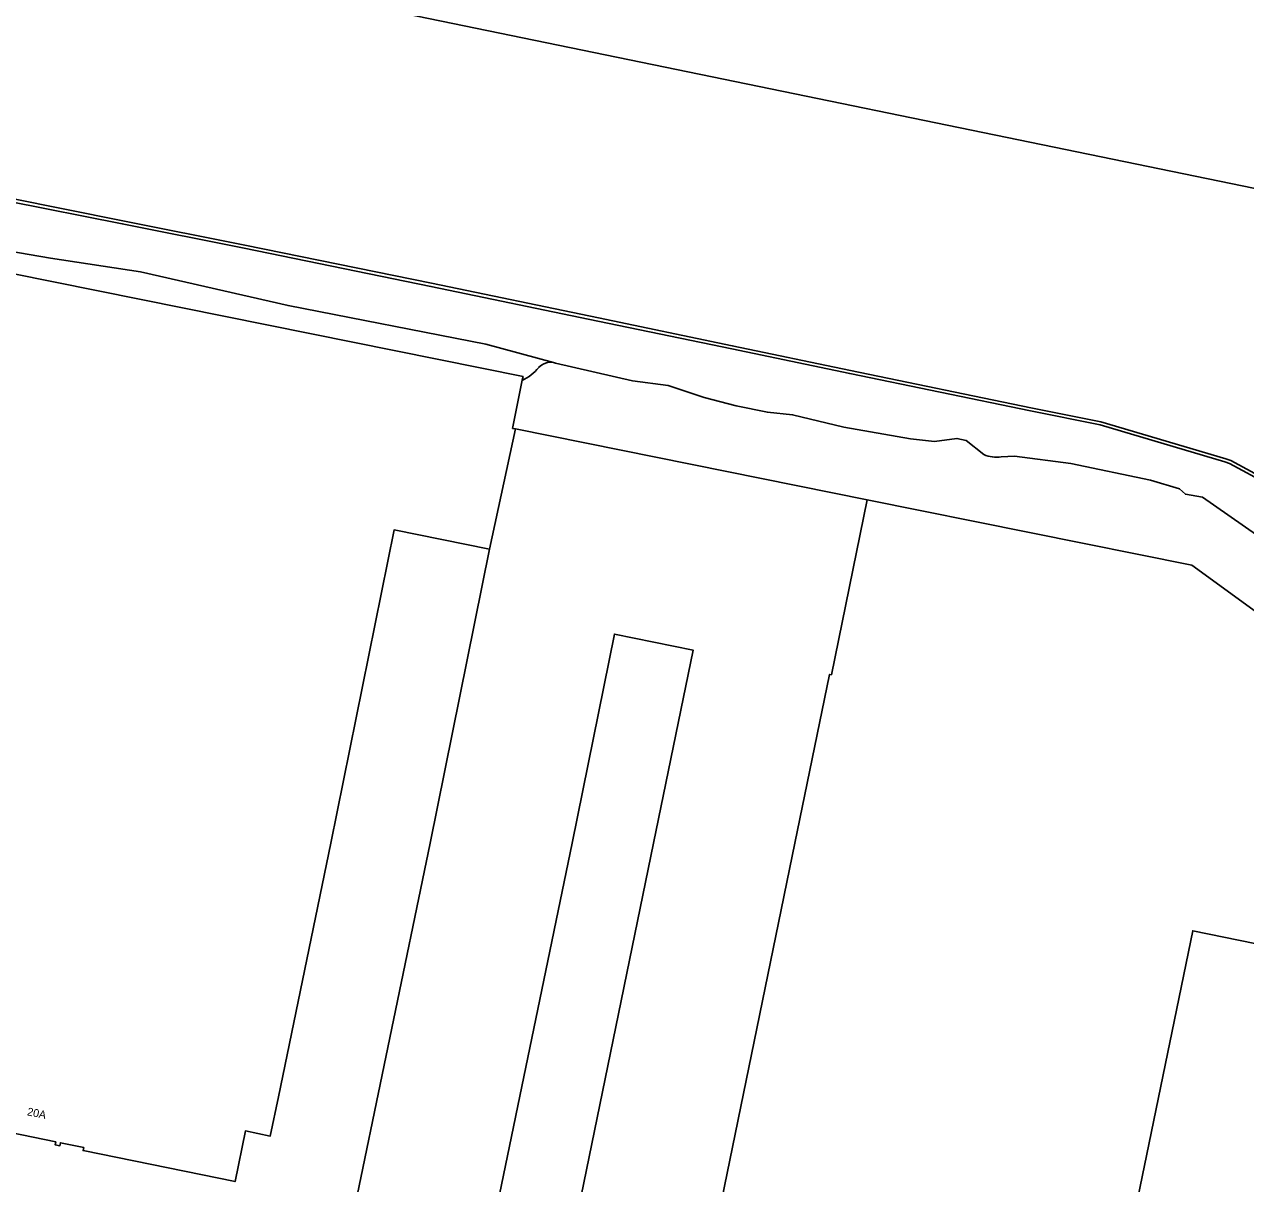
# Model space of a CAD drawing. Extents: x 157692 to 159674, y 381452 to 383291.
# Drawn here: x 158696 to 158848.6, y 382707.5 to 382852.3 of the extents above; entities that cross this region are included whole.
import ezdxf

# ---------------------------------------------------------------- set-up
doc = ezdxf.new("R2010")
doc.units = 0
for name, color, linetype in [('IMGEO_Erf', 7, 'Continuous'), ('IMGEO_Groenvoorziening', 7, 'Continuous'), ('IMGEO_Kademuur', 7, 'Continuous'), ('IMGEO_Oever', 7, 'Continuous'), ('IMGEO_Pand', 7, 'Continuous'), ('IMGEO_Pand_nummerreeks', 7, 'Continuous'), ('IMGEO_Terreindeel_open', 7, 'Continuous'), ('IMGEO_Waterloop', 7, 'Continuous')]:
    doc.layers.add(name, color=color, linetype=linetype)

msp = doc.modelspace()

# ---------------------------------------------------------------- linework, layer by layer
at = {"layer": 'IMGEO_Erf'}
for points in [[(158815.84, 382798.57), (158813.66, 382800.34), (158812.48, 382800.6), (158809.68, 382800.22), (158806.67, 382800.55), (158798.34, 382802.01), (158791.95, 382803.55), (158788.81, 382803.86), (158784.89, 382804.67), (158780.89, 382805.69), (158776.4, 382807.2), (158771.95, 382807.79), (158762.32, 382810), (158762.07, 382810.07), (158761.81, 382810.1), (158761.5, 382810.1), (158761.19, 382810.04), (158760.87, 382809.93), (158760.58, 382809.76), (158760.22, 382809.44)], [(158758.18, 382807.85), (158756.97, 382801.84), (158757.31, 382801.77), (158801.28, 382792.91), (158841.84, 382784.73), (158867.62, 382766), (158864.37, 382750), (158861.34, 382735.09), (158841.95, 382739.07), (158833.07, 382695.79), (158813.46, 382699.81), (158805.67, 382661.82), (158804.66, 382656.92), (158805.62, 382656.73), (158812.45, 382654.51), (158817.81, 382652.43), (158822.82, 382650.34), (158829.2, 382646.95), (158840.34, 382639.34), (158850.57, 382632.04)], [(158849.92, 382788.56), (158843.18, 382793.25), (158841.04, 382793.62), (158840.32, 382794.28), (158836.67, 382795.39), (158826.72, 382797.45), (158819.7, 382798.36), (158818.03, 382798.27)], [(158736.58, 382701.36), (158746.67, 382750), (158754.08, 382786.76), (158742.15, 382789.16), (158734.26, 382750), (158727.7, 382718.31), (158726.68, 382713.41), (158723.57, 382714.04), (158722.29, 382707.72), (158703.29, 382711.6), (158703.37, 382711.96), (158700.47, 382712.56), (158700.39, 382712.2), (158699.8, 382712.32), (158699.88, 382712.68), (158694.24, 382713.85)]]:
    msp.add_lwpolyline(points, dxfattribs=at)
msp.add_lwpolyline([(158749.52, 382668.24), (158755.36, 382667.04), (158756.37, 382671.93), (158758.05, 382680.15), (158760.16, 382679.72), (158774.57, 382750), (158779.52, 382774.14), (158769.68, 382776.13), (158764.41, 382750), (158750.3, 382681.72), (158752.2, 382681.33), (158750.52, 382673.14)], close=True, dxfattribs=at)
for centre, radius, start, end in [((158755.72, 382813.12), 5.82, 295.0125, 320.753), ((158817.47, 382802.34), 4.1, 246.6851, 277.9061)]:
    msp.add_arc(centre, radius, start, end, dxfattribs=at)
at = {"layer": 'IMGEO_Groenvoorziening'}
for points in [[(158673.01, 382827.62), (158672.5, 382825.13), (158689.49, 382822.2), (158694.42, 382821.21), (158758.28, 382808.34), (158758.18, 382807.85)], [(158760.22, 382809.44), (158760.58, 382809.76), (158760.87, 382809.93), (158761.19, 382810.04), (158761.5, 382810.1), (158761.81, 382810.1), (158762.07, 382810.07), (158753.61, 382812.35), (158728.91, 382817.18), (158710.45, 382821.42), (158699.21, 382823.12), (158673.01, 382827.62)]]:
    msp.add_lwpolyline(points, dxfattribs=at)
msp.add_arc((158755.72, 382813.12), 5.82, 295.0125, 320.753, dxfattribs=at)
at = {"layer": 'IMGEO_Kademuur'}
for points in [[(159081.74, 382786.11), (158971.56, 382808.73), (158891.12, 382825.28), (158889.46, 382823.66), (158714.04, 382859.78), (158698.56, 382862.69), (158698.38, 382861.8), (158697.19, 382855.84), (158679.57, 382859.72), (158677.66, 382860.11), (158670.72, 382861.53), (158668.83, 382861.92), (158667.38, 382862.29), (158665.51, 382861.64), (158662.45, 382860.75), (158661.87, 382860.66), (158660.58, 382860.42), (158659.57, 382860.43), (158658.72, 382860.47), (158657.83, 382860.63), (158656.02, 382861.03), (158652.41, 382861.77)], [(158693.88, 382830.25), (158708.18, 382827.41), (158723.41, 382824.36), (158746.75, 382819.59), (158767.6, 382815.26), (158784.34, 382811.77), (158799.09, 382808.69), (158821.67, 382804.04), (158830.37, 382802.29), (158845.97, 382797.66), (158846.55, 382797.46), (158860.91, 382789.69)], [(158861.1, 382790.04), (158846.71, 382797.82), (158846.1, 382798.04), (158830.46, 382802.68), (158821.74, 382804.43), (158799.17, 382809.08), (158784.42, 382812.16), (158767.68, 382815.65), (158746.83, 382819.98), (158723.49, 382824.75), (158708.26, 382827.8), (158693.96, 382830.64)]]:
    msp.add_lwpolyline(points, dxfattribs=at)
at = {"layer": 'IMGEO_Oever'}
for points in [[(158860.91, 382789.69), (158846.55, 382797.46), (158845.97, 382797.66), (158830.37, 382802.29), (158821.67, 382804.04), (158799.09, 382808.69), (158784.34, 382811.77), (158767.6, 382815.26), (158746.75, 382819.59), (158723.41, 382824.36), (158708.18, 382827.41), (158693.88, 382830.25)], [(158673.01, 382827.62), (158699.21, 382823.12), (158710.45, 382821.42), (158728.91, 382817.18), (158753.61, 382812.35), (158762.07, 382810.07), (158762.32, 382810), (158771.95, 382807.79), (158776.4, 382807.2), (158780.89, 382805.69), (158784.89, 382804.67), (158788.81, 382803.86), (158791.95, 382803.55), (158798.34, 382802.01), (158806.67, 382800.55), (158809.68, 382800.22), (158812.48, 382800.6), (158813.66, 382800.34), (158815.84, 382798.57)], [(158818.03, 382798.27), (158819.7, 382798.36), (158826.72, 382797.45), (158836.67, 382795.39), (158840.32, 382794.28), (158841.04, 382793.62), (158843.18, 382793.25), (158849.92, 382788.56)]]:
    msp.add_lwpolyline(points, dxfattribs=at)
msp.add_arc((158817.47, 382802.34), 4.1, 246.6851, 277.9061, dxfattribs=at)
at = {"layer": 'IMGEO_Pand'}
for points in [[(158694.24, 382713.85), (158699.88, 382712.68), (158699.8, 382712.32), (158700.39, 382712.2), (158700.47, 382712.56), (158703.37, 382711.96), (158703.29, 382711.6), (158722.29, 382707.72), (158723.57, 382714.04), (158726.68, 382713.41), (158727.7, 382718.31), (158734.26, 382750), (158742.15, 382789.16), (158754.08, 382786.76), (158757.31, 382801.77), (158756.97, 382801.84), (158758.18, 382807.85), (158758.28, 382808.34), (158694.42, 382821.21)], [(158780.72, 382693.92), (158792.24, 382750), (158796.58, 382771.1), (158796.8, 382771.05), (158801.28, 382792.91), (158757.31, 382801.77), (158754.08, 382786.76), (158746.67, 382750), (158736.58, 382701.36)], [(158750.3, 382681.72), (158764.41, 382750), (158769.68, 382776.13), (158779.52, 382774.14), (158774.57, 382750), (158760.16, 382679.72)]]:
    msp.add_lwpolyline(points, dxfattribs=at)
msp.add_lwpolyline([(158841.95, 382739.07), (158861.34, 382735.09), (158864.37, 382750), (158867.62, 382766), (158841.84, 382784.73), (158801.28, 382792.91), (158796.8, 382771.05), (158796.58, 382771.1), (158792.24, 382750), (158780.72, 382693.92), (158774.39, 382663.13), (158774.69, 382663.07), (158804.66, 382656.92), (158805.67, 382661.82), (158813.46, 382699.81), (158833.07, 382695.79)], close=True, dxfattribs=at)
at = {"layer": 'IMGEO_Terreindeel_open'}
msp.add_lwpolyline([(158739.33, 382881.55), (158739.08, 382881.6), (158737.73, 382881.89), (158737.32, 382879.66), (158733.82, 382880.3), (158733.16, 382876.71), (158730.61, 382877.18), (158731.7, 382883.15), (158723.42, 382884.89), (158709.26, 382887.85), (158709.23, 382887.68), (158707.48, 382887.84), (158706.34, 382887.64), (158705.17, 382887.05), (158703.96, 382885.57), (158703.08, 382882.98), (158702.15, 382877.69), (158698.56, 382862.69), (158714.04, 382859.78), (158889.46, 382823.66)], dxfattribs=at)
at = {"layer": 'IMGEO_Waterloop'}
for points in [[(158889.46, 382823.66), (158714.04, 382859.78)], [(158693.96, 382830.64), (158708.26, 382827.8), (158723.49, 382824.75), (158746.83, 382819.98), (158767.68, 382815.65), (158784.42, 382812.16), (158799.17, 382809.08), (158821.74, 382804.43), (158830.46, 382802.68), (158846.1, 382798.04), (158846.71, 382797.82), (158861.1, 382790.04)]]:
    msp.add_lwpolyline(points, dxfattribs=at)

# ---------------------------------------------------------------- texts
at = {"layer": 'IMGEO_Pand_nummerreeks'}
msp.add_text('20A', height=1, rotation=348.3311, dxfattribs=at).set_placement((158696.24, 382716.01))

doc.saveas('drawing.dxf')
